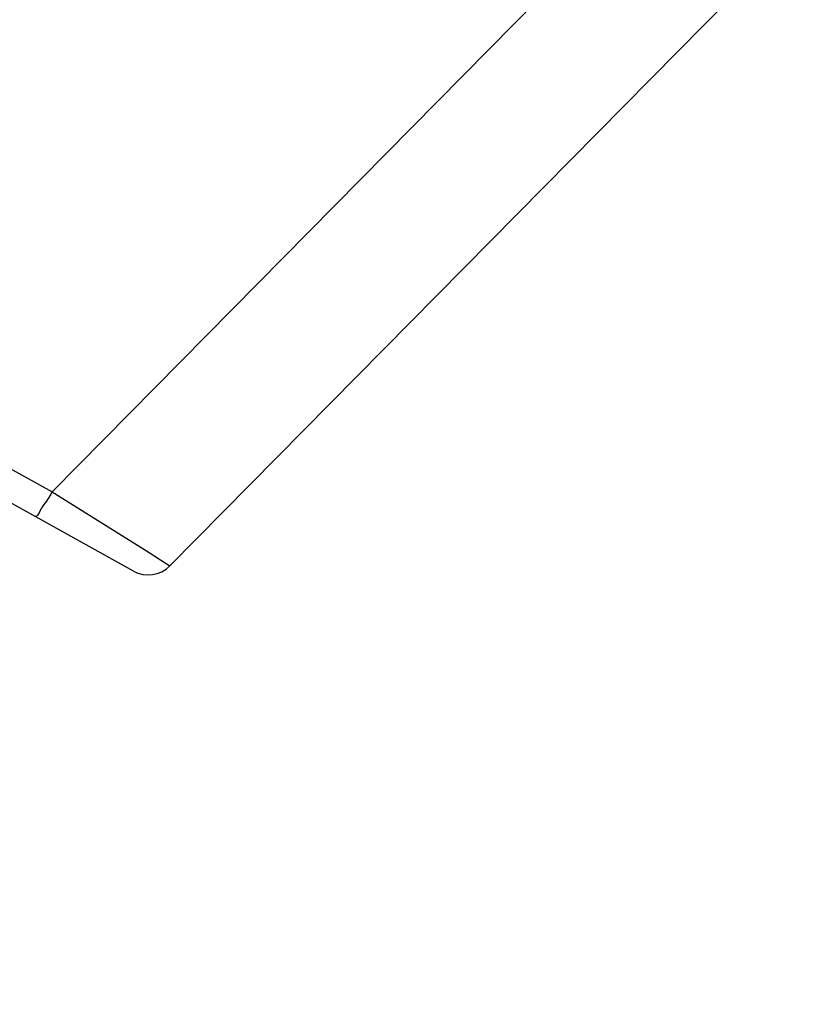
# Paper-space layout 'Sheet' of a CAD drawing. Header units: inches. Extents: x 0.2 to 10.8, y 0.2 to 8.3.
# Tile 538 of 545: x 9.988 to 10.354, y 6.154 to 6.617. Entities that reach past the tile are written whole.
import ezdxf

# ---------------------------------------------------------------- set-up
doc = ezdxf.new("R2010")
doc.units = ezdxf.units.IN
doc.header["$MEASUREMENT"] = 0
doc.layers.get('0').update_dxf_attribs({"lineweight": 5})
doc.styles.add('My Text', font='tahoma.ttf')
doc.dimstyles.new('My Dimension - mm [in] (ANSI)$0', dxfattribs={"dimtxt": 0.12, "dimasz": 0.098425, "dimexe": 0.125, "dimexo": 0.063, "dimgap": 0.031496, "dimtad": 0, "dimlfac": 250, "dimzin": 4, "dimdsep": 46, "dimtxsty": 'My Text', "dimblk": 'Filled-1', "dimcen": 0.09, "dimclrd": 1, "dimclre": 1, "dimclrt": 1, "dimadec": 1, "dimazin": 1, "dimtfac": 1, "dimtofl": 0, "dimtmove": 0, "dimatfit": 3, "dimfxl": 1, "dimtolj": 1, "dimtzin": 4, "dimlwd": -1, "dimlwe": -1, "dimarcsym": 0})

# ---------------------------------------------------------------- blocks, each defined once
blk = doc.blocks.new('*D11')
at = {"color": 1, "true_color": 0xff0000}
for p, q in [((10.62197, 6.86895), (10.62197, 5.33249)), ((8.79026, 6.23347), (8.79026, 5.33249)), ((8.69184, 5.45749), (8.59341, 5.45749)), ((10.7204, 5.45749), (10.81882, 5.45749))]:
    blk.add_line(p, q, dxfattribs=at)
at = {"layer": 'Defpoints', "color": 0}
for p in [(10.62197, 6.93195), (8.79026, 6.29647), (10.62197, 5.45749)]:
    blk.add_point(p, dxfattribs=at)
at = {"color": 1, "true_color": 0xff0000, "insert": (9.67129, 5.45749), "char_height": 0.12, "attachment_point": 5, "style": 'My Text'}
blk.add_mtext('\\A1;457.93 mm [18.029 in]', dxfattribs=at)
blk = doc.blocks.new('Filled-1')

psp = doc.layouts.new('Sheet')

# ---------------------------------------------------------------- linework, layer by layer
at = {"color": 0, "linetype": 'ByBlock', "lineweight": -3}
for p, q in [((10.003281, 6.394877), (10.501614, 6.899335)), ((10.538972, 6.846291), (10.058711, 6.360126)), ((9.756202, 6.531835), (10.003281, 6.394877)), ((10.041486, 6.357652), (9.757775, 6.514915)), ((10.003281, 6.394877), (10.047181, 6.367388)), ((10.047181, 6.367388), (10.058711, 6.360126))]:
    psp.add_line(p, q, dxfattribs=at)
psp.add_arc((10.048467, 6.370246), 0.0144, 241, 315.35, dxfattribs=at)
for points, knots in [([(10.002251, 6.393065), (10.000802, 6.390565), (9.998787, 6.38852), (9.996093, 6.382814), (9.995086, 6.383371)], [0, 0, 0, 0, 0.7152705, 1, 1, 1, 1]), ([(10.003281, 6.394877), (10.003114, 6.394576), (10.002773, 6.393971), (10.002427, 6.393369), (10.002251, 6.393065)], [0, 0, 0, 0, 0.4950509, 1, 1, 1, 1])]:
    psp.add_open_spline(points, degree=3, knots=knots, dxfattribs=at)

# ---------------------------------------------------------------- dimensions: what is measured, and where the dimension line sits
dim = psp.add_linear_dim(base=(10.621972, 5.457491), p1=(8.790261, 6.296466), p2=(10.621972, 6.931953), dimstyle='My Dimension - mm [in] (ANSI)$0', override={"dimpost": ' mm'})
dim.commit()
dim.dimension.update_dxf_attribs({"geometry": '*D11', "text_midpoint": (9.671287, 5.457491), "dimtype": 160})

doc.saveas('drawing.dxf')
